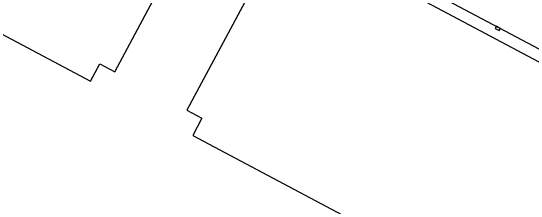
# Model space of a CAD drawing. Extents: x 136000 to 138005, y 398500 to 400500.
# Drawn here: x 136382.3 to 136469.2, y 398762.6 to 398795.3 of the extents above; entities that cross this region are included whole.
import ezdxf

# ---------------------------------------------------------------- set-up
doc = ezdxf.new("R2010")
doc.units = 0
for name, color, linetype in [('gg-afsc-hekwerk', 7, 'Continuous'), ('gg-bbg-hoofdgebouw', 7, 'Continuous'), ('gg-knt-verharding', 7, 'Continuous'), ('gt-symb-kolk', 7, 'Continuous')]:
    doc.layers.add(name, color=color, linetype=linetype)

# ---------------------------------------------------------------- blocks, each defined once
blk = doc.blocks.new('gt0-KOLK')
at = {"layer": 'gt-symb-kolk'}
blk.add_lwpolyline([(0, 0), (0.375, 0), (0.375, 0.4), (-0.375, 0.4), (-0.375, 0), (0, 0)], dxfattribs=at)

msp = doc.modelspace()

# ---------------------------------------------------------------- linework, layer by layer
at = {"layer": 'gg-afsc-hekwerk'}
msp.add_lwpolyline([(136316.33, 398868.373), (136332.756, 398859.951), (136477.558, 398782.972)], dxfattribs=at)
at = {"layer": 'gg-bbg-hoofdgebouw'}
for points in [[(136284.819, 398763.702), (136304.292, 398800.289), (136303.48, 398800.721), (136303.001, 398799.821), (136299.911, 398801.465), (136304.434, 398809.967), (136307.524, 398808.323), (136306.35, 398806.116), (136307.162, 398805.684), (136317.521, 398825.149), (136395.682, 398783.554), (136397.208, 398786.412), (136399.725, 398785.073), (136409.851, 398804.039)], [(136417.643, 398800.799), (136422.23, 398798.35), (136411.728, 398778.678), (136414.251, 398777.331), (136412.73, 398774.482), (136490.966, 398732.847), (136452.405, 398660.387), (136432.472, 398670.994), (136430.715, 398667.693), (136405.82, 398680.94), (136407.577, 398684.242), (136393.32, 398691.828), (136386.579, 398679.16), (136386.199, 398679.362), (136386.34, 398679.627), (136362.063, 398692.544), (136361.922, 398692.279), (136361.542, 398692.481), (136368.278, 398705.152), (136358.609, 398710.292), (136356.849, 398706.981), (136336.893, 398717.589), (136338.653, 398720.9), (136278.934, 398752.644)]]:
    msp.add_lwpolyline(points, dxfattribs=at)
at = {"layer": 'gg-knt-verharding'}
msp.add_line((136321.51, 398868.116), (136478.451, 398784.652), dxfattribs=at)

# ---------------------------------------------------------------- block references
at = {"layer": 'gt-symb-kolk', "rotation": 151.71863892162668}
msp.add_blockref('gt0-KOLK', (136463.672, 398792.508), dxfattribs=at)

doc.saveas('drawing.dxf')
